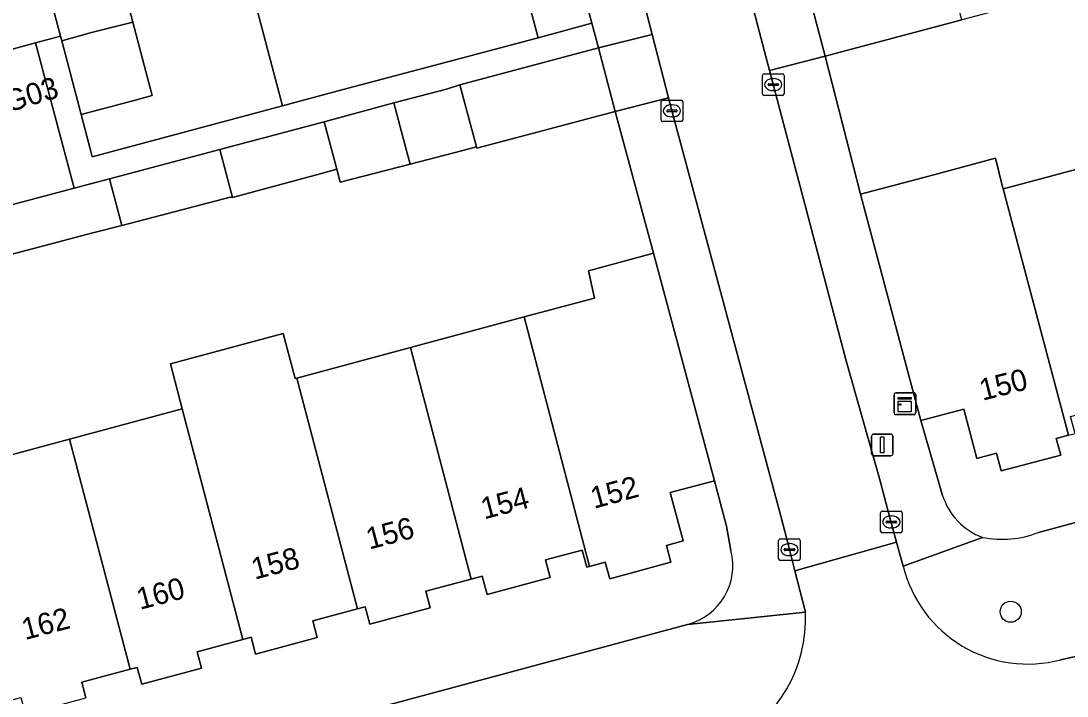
# Model space of a CAD drawing. Extents: x 162542 to 163147, y 380779 to 381521.
# Drawn here: x 162754.32 to 162802.78, y 380844.94 to 380876.19 of the extents above; entities that cross this region are included whole.
import ezdxf

# ---------------------------------------------------------------- set-up
doc = ezdxf.new("R2010")
doc.units = 0
for name, color, linetype in [('IMGEO_Boom', 7, 'Continuous'), ('IMGEO_Erf', 7, 'Continuous'), ('IMGEO_Kast', 7, 'Continuous'), ('IMGEO_Kolk', 7, 'Continuous'), ('IMGEO_Lichtmast', 7, 'Continuous'), ('IMGEO_Muur', 7, 'Continuous'), ('IMGEO_Pand', 7, 'Continuous'), ('IMGEO_Pand_nummerreeks', 7, 'Continuous'), ('IMGEO_Rijbaan_lokaal_open', 7, 'Continuous'), ('IMGEO_Voetpad_open', 7, 'Continuous')]:
    doc.layers.add(name, color=color, linetype=linetype)

msp = doc.modelspace()

# ---------------------------------------------------------------- linework, layer by layer
at = {"layer": 'IMGEO_Boom'}
msp.add_circle((162800.174, 380848.841), 0.489, dxfattribs=at)
at = {"layer": 'IMGEO_Erf'}
msp.add_lwpolyline([(162768.14, 380917.522), (162764.275, 380916.492), (162764.339, 380916.251), (162765.705, 380911.12), (162767.07, 380905.988), (162768.435, 380900.856), (162769.826, 380895.629), (162771.217, 380890.4), (162771.611, 380888.918), (162772.925, 380889.268), (162773.861, 380885.752), (162775.416, 380886.166), (162776.846, 380880.79), (162778.276, 380875.416), (162780.774, 380876.082), (162778.067, 380886.244), (162777.36, 380886.698), (162776.41, 380886.464)], close=True, dxfattribs=at)
for points in [[(162758.177, 380881.201), (162759.51, 380876.143), (162760.409, 380872.733), (162759.508, 380872.495), (162757.113, 380871.864), (162757.547, 380870.216), (162757.63, 380869.907), (162766.446, 380872.269), (162765.828, 380874.589), (162765.5, 380875.822), (162765.016, 380877.639)], [(162804.265, 380877.928), (162797.902, 380876.242), (162791.582, 380874.558), (162793.21, 380868.165), (162796.373, 380869.011), (162799.469, 380869.839), (162799.777, 380868.58), (162799.819, 380868.421), (162800.002, 380868.47), (162803.926, 380869.52)], [(162750.896, 380855.31), (162756.578, 380856.835), (162761.794, 380858.235), (162761.247, 380860.319), (162766.466, 380861.722), (162767.026, 380859.639), (162767.107, 380859.661), (162772.369, 380861.074), (162777.634, 380862.487), (162780.886, 380863.36), (162780.619, 380864.628), (162783.632, 380865.437), (162781.858, 380872.007), (162775.442, 380870.3), (162775.425, 380870.363), (162774.796, 380870.2), (162772.35, 380869.565), (162769.112, 380868.725), (162768.954, 380869.326), (162768.954, 380869.327), (162768.191, 380869.121), (162764.126, 380868.023), (162764.018, 380868.033), (162759.84, 380866.943), (162758.991, 380866.722), (162757.661, 380866.375), (162753.793, 380865.366)], [(162801.458, 380852.514), (162849.901, 380865.605)], [(162802.853, 380857.017), (162802.282, 380856.864), (162802.488, 380856.094), (162799.737, 380855.357), (162799.516, 380856.183), (162798.607, 380855.94), (162797.997, 380858.219), (162796.013, 380857.688), (162797.02, 380854.219)], [(162787.214, 380851.672), (162787.013, 380852.802), (162786.459, 380854.909), (162784.404, 380854.357), (162785.005, 380852.116), (162784.221, 380851.906), (162784.429, 380851.132), (162781.596, 380850.371), (162781.391, 380851.134), (162780.666, 380850.939), (162780.537, 380850.904), (162780.324, 380851.699), (162778.626, 380851.243), (162778.845, 380850.426), (162775.924, 380849.642), (162775.696, 380850.491), (162775.184, 380850.354), (162773.081, 380849.789), (162773.288, 380849.022), (162770.487, 380848.27), (162770.271, 380849.071), (162769.913, 380848.975), (162767.841, 380848.418), (162768.049, 380847.644), (162765.197, 380846.878), (162764.987, 380847.66), (162764.598, 380847.555), (162762.482, 380846.987), (162762.687, 380846.225), (162759.926, 380845.484), (162759.716, 380846.267), (162759.377, 380846.176), (162757.142, 380845.576), (162757.338, 380844.848)], [(162757.406, 380840.777), (162785.202, 380848.25)]]:
    msp.add_lwpolyline(points, dxfattribs=at)
for centre, radius, start, end in [((162799.915, 380855.133), 3.036, 197.5271, 249.7436), ((162799.773, 380856.791), 4.597, 258.5898, 291.5003), ((162784.477, 380850.979), 2.824, 284.8819, 14.2104)]:
    msp.add_arc(centre, radius, start, end, dxfattribs=at)
at = {"layer": 'IMGEO_Kast'}
for p, q in [((162794.77, 380858.047), (162794.77, 380858.888)), ((162794.77, 380858.888), (162794.77, 380858.047)), ((162794.845, 380858.972), (162795.686, 380858.972)), ((162795.686, 380858.972), (162794.845, 380858.972)), ((162795.77, 380858.897), (162795.77, 380858.056)), ((162795.77, 380858.056), (162795.77, 380858.897)), ((162795.695, 380857.972), (162794.854, 380857.972)), ((162794.854, 380857.972), (162795.695, 380857.972))]:
    msp.add_line(p, q, dxfattribs=at)
for points in [[(162794.965, 380858.762), (162795.565, 380858.762), (162795.565, 380858.677), (162794.965, 380858.677), (162794.965, 380858.762)], [(162794.965, 380858.587), (162795.565, 380858.587), (162795.565, 380858.098), (162794.965, 380858.098), (162794.965, 380858.587)]]:
    msp.add_lwpolyline(points, dxfattribs=at)
msp.add_circle((162795.049, 380858.436), 0.0377, dxfattribs=at)
for centre, start, end in [((162794.848, 380858.894), 92.4484, 184.2845), ((162794.848, 380858.894), 92.4484, 184.2845), ((162795.692, 380858.894), 2.4484, 94.2845), ((162795.692, 380858.894), 2.4484, 94.2845), ((162794.848, 380858.05), 182.4484, 274.2845), ((162794.848, 380858.05), 182.4484, 274.2845), ((162795.692, 380858.05), 272.4484, 4.2845), ((162795.692, 380858.05), 272.4484, 4.2845)]:
    msp.add_arc(centre, 0.0779, start, end, dxfattribs=at)
at = {"layer": 'IMGEO_Kolk'}
for p, q in [((162788.673, 380872.819), (162788.673, 380873.671)), ((162788.748, 380873.745), (162789.6, 380873.745)), ((162789.161, 380873.525), (162789.186, 380873.525)), ((162789.674, 380873.671), (162789.674, 380872.819)), ((162788.932, 380873.239), (162788.932, 380873.251)), ((162789.37, 380873.202), (162788.972, 380873.202)), ((162788.975, 380873.288), (162789.373, 380873.288)), ((162789.184, 380872.965), (162789.159, 380872.965)), ((162789.416, 380873.251), (162789.416, 380873.239)), ((162783.979, 380871.605), (162783.979, 380872.457)), ((162784.054, 380872.531), (162784.906, 380872.531)), ((162784.98, 380872.457), (162784.98, 380871.605)), ((162789.6, 380872.745), (162788.748, 380872.745)), ((162784.238, 380872.025), (162784.238, 380872.037)), ((162784.676, 380871.988), (162784.278, 380871.988)), ((162784.281, 380872.074), (162784.679, 380872.074)), ((162784.467, 380872.311), (162784.492, 380872.311)), ((162784.722, 380872.037), (162784.722, 380872.025)), ((162784.906, 380871.531), (162784.054, 380871.531)), ((162784.49, 380871.751), (162784.465, 380871.751)), ((162794.218, 380853.498), (162795.07, 380853.498)), ((162794.143, 380852.572), (162794.143, 380853.424)), ((162794.402, 380852.992), (162794.402, 380853.004)), ((162794.445, 380853.041), (162794.843, 380853.041)), ((162794.631, 380853.278), (162794.656, 380853.278)), ((162794.886, 380853.004), (162794.886, 380852.992)), ((162795.144, 380853.424), (162795.144, 380852.572)), ((162794.84, 380852.955), (162794.442, 380852.955)), ((162794.654, 380852.718), (162794.629, 380852.718)), ((162789.423, 380851.291), (162789.423, 380852.143)), ((162789.498, 380852.217), (162790.35, 380852.217)), ((162790.424, 380852.143), (162790.424, 380851.291)), ((162795.07, 380852.498), (162794.218, 380852.498)), ((162789.682, 380851.711), (162789.682, 380851.723)), ((162790.12, 380851.674), (162789.722, 380851.674)), ((162789.725, 380851.76), (162790.123, 380851.76)), ((162789.911, 380851.997), (162789.936, 380851.997)), ((162790.166, 380851.723), (162790.166, 380851.711)), ((162790.35, 380851.217), (162789.498, 380851.217)), ((162789.934, 380851.437), (162789.909, 380851.437))]:
    msp.add_line(p, q, dxfattribs=at)
for points in [[(162788.673, 380872.819), (162788.673, 380873.671)], [(162788.748, 380873.745), (162789.6, 380873.745)], [(162789.674, 380873.671), (162789.674, 380872.819)], [(162783.979, 380871.605), (162783.979, 380872.457)], [(162784.054, 380872.531), (162784.906, 380872.531)], [(162784.98, 380872.457), (162784.98, 380871.605)], [(162789.6, 380872.745), (162788.748, 380872.745)], [(162784.906, 380871.531), (162784.054, 380871.531)], [(162794.218, 380853.498), (162795.07, 380853.498)], [(162794.143, 380852.572), (162794.143, 380853.424)], [(162795.144, 380853.424), (162795.144, 380852.572)], [(162789.423, 380851.291), (162789.423, 380852.143)], [(162789.498, 380852.217), (162790.35, 380852.217)], [(162790.424, 380852.143), (162790.424, 380851.291)], [(162795.07, 380852.498), (162794.218, 380852.498)], [(162790.35, 380851.217), (162789.498, 380851.217)]]:
    msp.add_lwpolyline(points, dxfattribs=at)
for centre, radius, start, end in [((162788.75, 380873.669), 0.0765, 91.552, 178.448), ((162788.75, 380873.669), 0.0765, 91.552, 178.448), ((162789.598, 380873.669), 0.0765, 1.552, 88.448), ((162789.598, 380873.669), 0.0765, 1.552, 88.448), ((162788.972, 380873.248), 0.0403, 85.8775, 175.7526), ((162788.969, 380873.238), 0.0366, 178.938, 274.7102), ((162789.373, 380873.245), 0.043, 264.8664, 352.4533), ((162789.377, 380873.25), 0.0386, 1.7309, 96.639), ((162784.056, 380872.455), 0.0765, 91.552, 178.448), ((162784.056, 380872.455), 0.0765, 91.552, 178.448), ((162784.904, 380872.455), 0.0765, 1.552, 88.448), ((162784.904, 380872.455), 0.0765, 1.552, 88.448), ((162788.75, 380872.821), 0.0765, 181.552, 268.448), ((162788.75, 380872.821), 0.0765, 181.552, 268.448), ((162789.598, 380872.821), 0.0765, 271.552, 358.448), ((162789.598, 380872.821), 0.0765, 271.552, 358.448), ((162784.278, 380872.034), 0.0403, 85.8775, 175.7526), ((162784.275, 380872.024), 0.0366, 178.938, 274.7102), ((162784.679, 380872.031), 0.043, 264.8664, 352.4533), ((162784.683, 380872.036), 0.0386, 1.7309, 96.639), ((162784.056, 380871.607), 0.0765, 181.552, 268.448), ((162784.056, 380871.607), 0.0765, 181.552, 268.448), ((162784.904, 380871.607), 0.0765, 271.552, 358.448), ((162784.904, 380871.607), 0.0765, 271.552, 358.448), ((162794.22, 380853.422), 0.0765, 91.552, 178.448), ((162794.22, 380853.422), 0.0765, 91.552, 178.448), ((162795.068, 380853.422), 0.0765, 1.552, 88.448), ((162795.068, 380853.422), 0.0765, 1.552, 88.448), ((162794.442, 380853.001), 0.0403, 85.8775, 175.7526), ((162794.439, 380852.991), 0.0366, 178.938, 274.7102), ((162794.843, 380852.998), 0.043, 264.8664, 352.4533), ((162794.847, 380853.003), 0.0386, 1.7309, 96.639), ((162794.22, 380852.574), 0.0765, 181.552, 268.448), ((162794.22, 380852.574), 0.0765, 181.552, 268.448), ((162795.068, 380852.574), 0.0765, 271.552, 358.448), ((162795.068, 380852.574), 0.0765, 271.552, 358.448), ((162789.5, 380852.141), 0.0765, 91.552, 178.448), ((162789.5, 380852.141), 0.0765, 91.552, 178.448), ((162790.348, 380852.141), 0.0765, 1.552, 88.448), ((162790.348, 380852.141), 0.0765, 1.552, 88.448), ((162789.722, 380851.72), 0.0403, 85.8775, 175.7526), ((162789.719, 380851.71), 0.0366, 178.938, 274.7102), ((162790.123, 380851.717), 0.043, 264.8664, 352.4533), ((162790.127, 380851.722), 0.0386, 1.7309, 96.639), ((162789.5, 380851.293), 0.0765, 181.552, 268.448), ((162789.5, 380851.293), 0.0765, 181.552, 268.448), ((162790.348, 380851.293), 0.0765, 271.552, 358.448), ((162790.348, 380851.293), 0.0765, 271.552, 358.448)]:
    msp.add_arc(centre, radius, start, end, dxfattribs=at)
for centre, major_axis, ratio, start_param, end_param in [((162789.16, 380873.245), (-0.387, 0.002), 0.722429, 4.712389, 7.853982), ((162789.185, 380873.245), (-0.39, 0.002), 0.717154, 1.570796, 4.712389), ((162784.466, 380872.031), (-0.387, 0.002), 0.722429, 4.712389, 7.853982), ((162784.491, 380872.031), (-0.39, 0.002), 0.717154, 1.570796, 4.712389), ((162794.63, 380852.998), (-0.387, 0.002), 0.722429, 4.712389, 7.853982), ((162794.655, 380852.998), (-0.39, 0.002), 0.717154, 1.570796, 4.712389), ((162789.91, 380851.717), (-0.387, 0.002), 0.722429, 4.712389, 7.853982), ((162789.935, 380851.717), (-0.39, 0.002), 0.717154, 1.570796, 4.712389)]:
    msp.add_ellipse(centre, major_axis=major_axis, ratio=ratio, start_param=start_param, end_param=end_param, dxfattribs=at)
at = {"layer": 'IMGEO_Lichtmast'}
for p, q in [((162793.725, 380856.165), (162793.725, 380856.965)), ((162793.725, 380856.965), (162793.725, 380856.165)), ((162793.825, 380857.065), (162794.615, 380857.065)), ((162794.615, 380857.065), (162793.825, 380857.065)), ((162794.715, 380856.965), (162794.715, 380856.165)), ((162794.715, 380856.165), (162794.715, 380856.965)), ((162794.615, 380856.065), (162793.825, 380856.065)), ((162793.825, 380856.065), (162794.615, 380856.065))]:
    msp.add_line(p, q, dxfattribs=at)
msp.add_lwpolyline([(162794.145, 380856.94), (162794.295, 380856.94), (162794.295, 380856.19), (162794.145, 380856.19), (162794.145, 380856.94)], dxfattribs=at)
for centre, start, end in [((162793.825, 380856.965), 90, 180), ((162793.825, 380856.965), 90, 180), ((162794.615, 380856.965), 0, 90), ((162794.615, 380856.965), 360, 90), ((162793.825, 380856.165), 180, 270), ((162793.825, 380856.165), 180, 270), ((162794.615, 380856.165), 270, 0), ((162794.615, 380856.165), 270, 0)]:
    msp.add_arc(centre, 0.1, start, end, dxfattribs=at)
at = {"layer": 'IMGEO_Muur'}
for points in [[(162791.582, 380874.558), (162793.21, 380868.165)], [(162781.858, 380872.007), (162783.632, 380865.437)]]:
    msp.add_lwpolyline(points, dxfattribs=at)
at = {"layer": 'IMGEO_Pand'}
for points in [[(162758.177, 380881.201), (162757.145, 380880.929), (162754.881, 380880.333), (162756.159, 380875.485), (162756.214, 380875.274), (162757.597, 380875.663), (162759.51, 380876.143)], [(162776.846, 380880.79), (162767.818, 380878.388), (162765.016, 380877.639), (162765.5, 380875.822), (162765.828, 380874.589), (162766.446, 380872.269), (162769.256, 380873.012), (162773.445, 380874.131), (162778.276, 380875.416)], [(162791.582, 380874.558), (162797.902, 380876.242), (162797.119, 380879.182), (162790.799, 380877.498)], [(162759.51, 380876.143), (162757.597, 380875.663), (162756.214, 380875.274), (162757.113, 380871.864), (162759.508, 380872.495), (162760.409, 380872.733)], [(162756.798, 380868.452), (162754.996, 380875.175), (162752.093, 380874.397), (162753.891, 380867.686)], [(162781.077, 380874.945), (162774.661, 380873.238), (162775.425, 380870.363), (162775.442, 380870.3), (162781.858, 380872.007)], [(162774.661, 380873.238), (162774.03, 380873.04), (162771.604, 380872.394), (162772.034, 380870.761), (162772.35, 380869.565), (162774.796, 380870.2), (162775.425, 380870.363)], [(162772.034, 380870.761), (162771.604, 380872.394), (162768.375, 380871.521), (162768.954, 380869.327), (162768.954, 380869.326), (162769.112, 380868.725), (162772.35, 380869.565)], [(162768.375, 380871.521), (162763.54, 380870.247), (162764.126, 380868.023), (162768.191, 380869.121), (162768.954, 380869.327)], [(162758.991, 380866.722), (162759.84, 380866.943), (162764.018, 380868.033), (162764.126, 380868.023), (162763.54, 380870.247), (162758.421, 380868.884)], [(162799.819, 380868.421), (162799.777, 380868.58), (162799.469, 380869.839), (162796.373, 380869.011), (162793.21, 380868.165), (162796.013, 380857.688), (162797.997, 380858.219), (162798.607, 380855.94), (162799.516, 380856.183), (162799.737, 380855.357), (162802.488, 380856.094), (162802.282, 380856.864), (162802.853, 380857.017)], [(162805.113, 380869.838), (162803.926, 380869.52), (162800.002, 380868.47), (162799.819, 380868.421), (162802.853, 380857.017), (162803.156, 380857.098), (162802.947, 380857.877), (162804.64, 380858.33), (162804.851, 380857.54), (162807.654, 380858.29), (162807.447, 380859.063), (162807.944, 380859.196)], [(162753.228, 380867.511), (162753.478, 380866.562), (162753.793, 380865.366), (162757.661, 380866.375), (162758.991, 380866.722), (162758.421, 380868.884), (162756.798, 380868.452), (162753.891, 380867.686)], [(162780.666, 380850.939), (162781.391, 380851.134), (162781.596, 380850.371), (162784.429, 380851.132), (162784.221, 380851.906), (162785.005, 380852.116), (162784.404, 380854.357), (162786.459, 380854.909), (162783.632, 380865.437), (162780.619, 380864.628), (162780.886, 380863.36), (162777.634, 380862.487)], [(162780.666, 380850.939), (162777.634, 380862.487), (162772.369, 380861.074), (162775.184, 380850.354), (162775.696, 380850.491), (162775.924, 380849.642), (162778.845, 380850.426), (162778.626, 380851.243), (162780.324, 380851.699), (162780.537, 380850.904)], [(162767.107, 380859.661), (162767.026, 380859.639), (162766.466, 380861.722), (162761.247, 380860.319), (162761.794, 380858.235), (162764.598, 380847.555), (162764.987, 380847.66), (162765.197, 380846.878), (162768.049, 380847.644), (162767.841, 380848.418), (162769.913, 380848.975)], [(162775.184, 380850.354), (162772.369, 380861.074), (162767.107, 380859.661), (162769.913, 380848.975), (162770.271, 380849.071), (162770.487, 380848.27), (162773.288, 380849.022), (162773.081, 380849.789)], [(162756.578, 380856.835), (162759.377, 380846.176), (162759.716, 380846.267), (162759.926, 380845.484), (162762.687, 380846.225), (162762.482, 380846.987), (162764.598, 380847.555), (162761.794, 380858.235)], [(162756.578, 380856.835), (162750.896, 380855.31), (162752.443, 380849.548), (162753.74, 380844.719), (162754.321, 380844.875), (162754.53, 380844.094), (162757.338, 380844.848), (162757.142, 380845.576), (162759.377, 380846.176)]]:
    msp.add_lwpolyline(points, close=True, dxfattribs=at)
at = {"layer": 'IMGEO_Rijbaan_lokaal_open'}
msp.add_lwpolyline([(162789.002, 380873.892), (162788.444, 380876.005), (162788.238, 380876.778), (162785.664, 380886.45), (162780.982, 380885.195), (162782.851, 380878.347), (162783.57, 380875.561), (162784.325, 380872.639), (162784.433, 380872.219), (162789.507, 380853.33), (162789.924, 380851.717), (162790.179, 380850.73), (162794.883, 380852.068), (162794.551, 380853.257), (162794.102, 380855.017), (162792.548, 380860.454), (162790.496, 380868.229)], close=True, dxfattribs=at)
for points in [[(162752.093, 380874.397), (162754.996, 380875.175), (162756.159, 380875.485), (162754.881, 380880.333), (162754.094, 380883.318)], [(162795.195, 380850.954), (162794.883, 380852.068), (162790.179, 380850.73), (162790.673, 380848.822)], [(162803.535, 380846.851), (162802.486, 380846.616)]]:
    msp.add_lwpolyline(points, dxfattribs=at)
for centre, radius, start, end in [((162800.966, 380852.357), 5.939, 193.6615, 284.8349), ((162784.034, 380848.578), 6.644, 298.2071, 2.1071)]:
    msp.add_arc(centre, radius, start, end, dxfattribs=at)
at = {"layer": 'IMGEO_Voetpad_open'}
for points in [[(162739.036, 381041.753), (162736.762, 381041.139), (162739.873, 381029.488), (162740.737, 381026.252), (162741.338, 381024.003), (162741.713, 381022.565), (162744.463, 381012.029), (162743.026, 381011.614), (162746.28, 381000), (162748.205, 380992.388), (162751.174, 380981.237), (162751.467, 380980.135), (162767.943, 380918.262), (162768.14, 380917.522), (162776.41, 380886.464), (162777.36, 380886.698), (162778.067, 380886.244), (162780.774, 380876.082), (162781.077, 380874.945), (162783.57, 380875.561), (162782.851, 380878.347), (162780.982, 380885.195), (162780.272, 380887.798)], [(162793.21, 380868.165), (162791.582, 380874.558), (162789.002, 380873.892), (162790.496, 380868.229), (162792.548, 380860.454), (162794.102, 380855.017), (162794.551, 380853.257), (162794.883, 380852.068), (162795.195, 380850.954), (162798.864, 380852.285)], [(162789.507, 380853.33), (162784.433, 380872.219), (162784.325, 380872.639), (162781.858, 380872.007), (162783.632, 380865.437), (162786.459, 380854.909), (162787.013, 380852.802), (162787.214, 380851.672)], [(162797.02, 380854.219), (162796.013, 380857.688), (162793.21, 380868.165)], [(162849.901, 380865.605), (162801.458, 380852.514)], [(162785.202, 380848.25), (162790.673, 380848.822), (162790.179, 380850.73), (162789.924, 380851.717), (162789.507, 380853.33)], [(162798.864, 380852.285), (162795.195, 380850.954)], [(162790.673, 380848.822), (162785.202, 380848.25), (162757.406, 380840.777), (162755.548, 380840.281), (162752.779, 380839.542), (162750.133, 380838.786), (162738.437, 380835.798), (162733.341, 380834.457)], [(162802.486, 380846.616), (162803.535, 380846.851), (162804.841, 380847.179)]]:
    msp.add_lwpolyline(points, dxfattribs=at)
for points in [[(162788.238, 380876.778), (162788.444, 380876.005), (162789.002, 380873.892), (162791.582, 380874.558), (162790.799, 380877.498)], [(162781.077, 380874.945), (162780.774, 380876.082), (162778.276, 380875.416), (162773.445, 380874.131), (162769.256, 380873.012), (162766.446, 380872.269), (162757.63, 380869.907), (162757.547, 380870.216), (162757.113, 380871.864), (162756.214, 380875.274), (162756.159, 380875.485), (162754.996, 380875.175), (162756.798, 380868.452), (162758.421, 380868.884), (162763.54, 380870.247), (162768.375, 380871.521), (162771.604, 380872.394), (162774.03, 380873.04), (162774.661, 380873.238)], [(162784.325, 380872.639), (162783.57, 380875.561), (162781.077, 380874.945), (162781.858, 380872.007)]]:
    msp.add_lwpolyline(points, close=True, dxfattribs=at)
for centre, radius, start, end in [((162799.915, 380855.133), 3.036, 197.5271, 249.7436), ((162799.773, 380856.791), 4.597, 258.5898, 291.5003), ((162784.477, 380850.979), 2.824, 284.8819, 14.2104), ((162800.966, 380852.357), 5.939, 193.6615, 284.8349), ((162784.034, 380848.578), 6.644, 298.2071, 2.1071)]:
    msp.add_arc(centre, radius, start, end, dxfattribs=at)

# ---------------------------------------------------------------- texts
at = {"layer": 'IMGEO_Pand_nummerreeks'}
for s, rotation, p in [('162/G03', 16.8214, (162751.237, 380871.19)), ('150', 14.2323, (162798.867, 380858.607)), ('152', 15.177, (162780.867, 380853.604)), ('154', 14.7117, (162775.781, 380853.112)), ('156', 14.7117, (162770.464, 380851.716)), ('158', 14.7136, (162765.151, 380850.321)), ('160', 14.7117, (162759.835, 380848.925)), ('162', 14.7117, (162754.512, 380847.527))]:
    msp.add_text(s, height=1, rotation=rotation, dxfattribs=at).set_placement(p)

doc.saveas('drawing.dxf')
